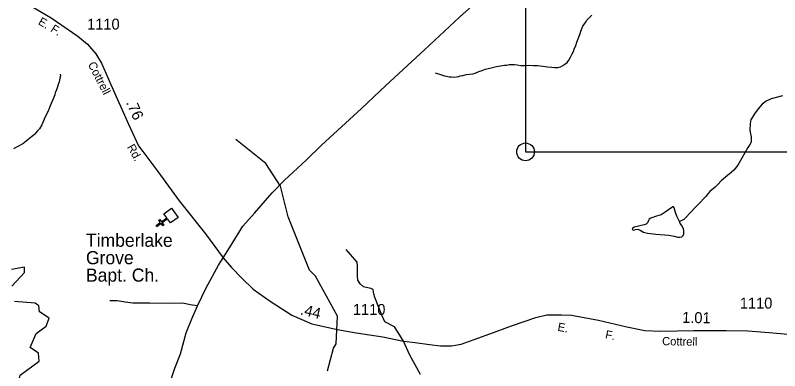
# Model space of a CAD drawing. Extents: x 2126262 to 2293712, y 749403 to 919119.
# Drawn here: x 2194027 to 2202768, y 842370 to 846433 of the extents above; entities that cross this region are included whole.
import ezdxf

# ---------------------------------------------------------------- set-up
doc = ezdxf.new("R2010")
doc.units = 0
for name, color, linetype in [('Exist Cultural Church CELL', 7, 'Continuous'), ('Exist Cultural Church Label', 7, 'Continuous'), ('Exist Hydrographic Misc Water Feature', 7, 'Continuous'), ('Exist Hydrographic Pond Under 1500 Sq Ft', 7, 'Continuous'), ('Exist Road Non-System Type 51', 7, 'Continuous'), ('Exist Road Primary US Attributed', 7, 'Continuous'), ('Exist Road Secondary Mileage Hundredths English Label', 7, 'Continuous'), ('Exist Road Secondary Type 51 Attributed', 7, 'Continuous'), ('Exist Road Secondary Type 51 Label', 7, 'Continuous'), ('Exist Road Secondary Type 51 Number Label', 7, 'Continuous'), ('Map Preparation County Base Positioning Point', 7, 'Continuous'), ('Map Preparation Inset Cut Line', 7, 'Continuous')]:
    doc.layers.add(name, color=color, linetype=linetype)

msp = doc.modelspace()

# ---------------------------------------------------------------- linework, layer by layer
at = {"layer": 'Exist Cultural Church CELL'}
msp.add_lwpolyline([(2195802.3, 844058.7), (2195768.9, 844104.8), (2195707.1, 844060.3), (2195725.9, 844034.3), (2195712.9, 844025), (2195694.2, 844050.9), (2195645.4, 844015.7), (2195636, 844028.7), (2195684.8, 844063.9), (2195666.1, 844089.9), (2195679.1, 844099.2), (2195697.8, 844073.3), (2195759.5, 844117.8), (2195725.9, 844164.6), (2195812.2, 844226.9), (2195888.6, 844121)], close=True, dxfattribs=at)
at = {"layer": 'Exist Hydrographic Misc Water Feature'}
for points in [[(2198826.4, 845773.5), (2198838.3, 845769.6), (2198852.2, 845765.6), (2198876.2, 845759.8), (2198912.3, 845750.1), (2198936.3, 845742.2), (2198956.6, 845738.4), (2198988.6, 845730.6), (2199012.6, 845730.8), (2199036.6, 845727), (2199070.6, 845729.2), (2199100.3, 845733.4), (2199114.3, 845739.4), (2199144.2, 845743.7), (2199186.3, 845755.9), (2199222.3, 845760.2), (2199260.1, 845762.4), (2199286.1, 845770.6), (2199328.2, 845788.9), (2199365.9, 845801.2), (2199397.9, 845815.4), (2199453.6, 845829.7), (2199529.5, 845848.3), (2199621.4, 845861), (2199643.3, 845861.1), (2199675.3, 845869.3), (2199701.4, 845871.4), (2199733.3, 845869.7), (2199765.3, 845865.9), (2199809.2, 845858.2), (2199851.2, 845860.5), (2199897.4, 845862.8), (2199951.3, 845857.2), (2199999.3, 845857.5), (2200059.4, 845849.9), (2200113.3, 845844.3), (2200159.2, 845840.6), (2200191.2, 845836.9), (2200231.2, 845837.1), (2200261.3, 845845.3), (2200289, 845859.5), (2200311, 845873.7), (2200337, 845891.8), (2200354.9, 845918), (2200376.6, 845952.1), (2200394.2, 845990.2), (2200408, 846018.2), (2200417.8, 846046.3), (2200435.6, 846088.5), (2200449.4, 846124.5), (2200470.7, 846182.7), (2200484.6, 846224.8), (2200494.3, 846252.8), (2200508, 846288.9), (2200516, 846309), (2200533.9, 846333.1), (2200547.8, 846351.1), (2200563.6, 846375.3), (2200585.3, 846401.4), (2200619, 846433.6)], [(2194539.6, 845759.9), (2194541.8, 845742), (2194536.1, 845713.9), (2194528.3, 845673.9), (2194516.6, 845641.8), (2194510.5, 845615.8), (2194496.7, 845579.7), (2194483, 845547.6), (2194477.2, 845521.6), (2194461.7, 845485.5), (2194449.8, 845451.4), (2194426.4, 845397.3), (2194402.6, 845335.1), (2194377, 845287), (2194355.2, 845244.8), (2194329.8, 845180.7), (2194302.1, 845136.5), (2194282.2, 845110.3), (2194258.2, 845086.2), (2194244.5, 845070.1), (2194210.9, 845043.9), (2194172.7, 845013.6), (2194149.2, 844995.4), (2194111.2, 844965.2), (2194055.7, 844932.8), (2194007.9, 844904.5)], [(2202798.7, 845513.7), (2202668.4, 845476.8), (2202613, 845449.6), (2202566.3, 845414.9), (2202521.8, 845363.8), (2202478.4, 845305.2), (2202438.2, 845238.9), (2202432.8, 845221.5), (2202428.5, 845191.1), (2202425.2, 845122.2), (2202429.5, 845098.3), (2202441.5, 845042.9), (2202442.6, 845014.7), (2202440.4, 844984.3), (2202421.9, 844946.3), (2202404.6, 844920.2), (2202335.1, 844799.6), (2202288.4, 844719.2), (2202242.3, 844662.4), (2202211.9, 844635.3), (2202169.5, 844601.6), (2202097.9, 844540.7), (2202061, 844498.4), (2202030.6, 844466.9), (2201969.8, 844420.2), (2201951.3, 844396.3), (2201922, 844361.5), (2201834.1, 844270.3), (2201800.8, 844233.9), (2201747.6, 844177.4), (2201691.2, 844118.7), (2201670.6, 844100.3), (2201654.3, 844090.5), (2201622.8, 844075.3)], [(2197598.4, 842368.7), (2197663.4, 842626.5), (2197696.4, 842678.3), (2197711.4, 842992.9), (2197458.4, 843450.9), (2197391.5, 843517.9), (2197145.5, 844129.9), (2197111.4, 844265.1), (2197059.5, 844479.4), (2196891.4, 844738.7), (2196547.5, 845011.5)]]:
    msp.add_lwpolyline(points, dxfattribs=at)
msp.add_lwpolyline([(2201622.8, 844075.3), (2201590.2, 844138.3), (2201576.1, 844177.4), (2201559.8, 844232.8), (2201553.3, 844241.5), (2201545.7, 844242.6), (2201532.7, 844237.1), (2201458.8, 844180.6), (2201412.2, 844153.5), (2201360.1, 844135), (2201295.2, 844113.3), (2201276.8, 844101.3), (2201265.9, 844088.3), (2201256.2, 844062.2), (2201242, 844045.9), (2201219.2, 844036.2), (2201103.1, 844010.1), (2201084.6, 843994.9), (2201082.4, 843985.1), (2201089, 843978.6), (2201098.7, 843976.4), (2201117.2, 843985.1), (2201145.4, 843986.2), (2201172.6, 843975.3), (2201210.6, 843953.6), (2201256.2, 843942.7), (2201352.8, 843931.9), (2201501.5, 843921), (2201561.2, 843909.1), (2201603.6, 843896), (2201623.1, 843895), (2201649.2, 843900.4), (2201664.4, 843914.5), (2201672, 843933), (2201670.9, 843974.2), (2201662.2, 843999.2), (2201643.7, 844035.1), (2201629.6, 844054.6)], close=True, dxfattribs=at)
at = {"layer": 'Exist Hydrographic Pond Under 1500 Sq Ft'}
for points in [[(2193985.4, 843335.8), (2194133.4, 843493.4), (2194133.4, 843552.5), (2193983.4, 843526)], [(2193770.5, 841850.8), (2194028.5, 841934.1), (2194102.5, 842044.1), (2194101.5, 842142.5), (2194059.4, 842225.3), (2194083.4, 842320), (2194299.5, 842479.6), (2194290.5, 842571.6), (2194198.5, 842635.9), (2194263.5, 842795.2), (2194379.5, 842878.1), (2194412.5, 842969.3), (2194303.4, 843043.8), (2194294.4, 843112.8), (2194252.4, 843143.2), (2194019.4, 843161.2)]]:
    msp.add_lwpolyline(points, dxfattribs=at)
at = {"layer": 'Exist Road Non-System Type 51'}
for points in [[(2198466.5, 842707.3), (2198403.2, 842805.1), (2198361.4, 842872.1), (2198252.6, 842927.9), (2198216.3, 843003.3), (2198135.4, 843218.3), (2198124.3, 843268.6), (2198118.7, 843296.5), (2198093.6, 843310.5), (2198009.9, 843330), (2197968.7, 843364.2), (2197942.2, 843406.1), (2197938, 843449.4), (2197939.4, 843515), (2197938, 843569.4), (2197935.3, 843609.9), (2197809, 843754.4)], [(2196110.2, 843111.3), (2196027.4, 843123.9), (2195940.9, 843140.6), (2195807, 843137.8), (2195564.3, 843140.6), (2195369, 843143.4), (2195282.5, 843154.6), (2195190.4, 843168.6), (2195109.5, 843168.6)]]:
    msp.add_lwpolyline(points, dxfattribs=at)
at = {"layer": 'Exist Road Primary US Attributed'}
for points in [[(2196404.3, 843660.6), (2196475.2, 843773.6), (2196629.4, 844022.8), (2196763.3, 844172.1), (2196964.8, 844403.2), (2197105.7, 844548.4), (2197353.3, 844776.6), (2197527.7, 844949.8), (2197987.3, 845366.5), (2198265.6, 845628.3), (2198705.7, 846036.6), (2199105.3, 846411.5), (2199489.6, 846757), (2199808.3, 847057.8), (2200298.6, 847508.1), (2200722, 847891.3), (2201003.1, 848183.8), (2201316.2, 848565.6), (2201604.3, 848957.2), (2201818.6, 849241.1), (2201999.5, 849486.5)], [(2194900, 839388.4), (2194945.4, 839538.8), (2195098.8, 840014.8), (2195249.4, 840475.6), (2195419.5, 841040.7), (2195625.1, 841676), (2195736.8, 842052.9), (2195851.1, 842397.9), (2195915.3, 842562.6), (2195979.5, 842802.8), (2196043.6, 842962), (2196110.2, 843111.3), (2196210.3, 843317.4), (2196349.7, 843576.7), (2196404.3, 843660.6)]]:
    msp.add_lwpolyline(points, dxfattribs=at)
at = {"layer": 'Exist Road Secondary Type 51 Attributed'}
for points in [[(2193959.1, 846699.9), (2194079, 846617.5), (2194215.7, 846532.3), (2194437.5, 846402.5), (2194740.9, 846195.2), (2194852.5, 846103), (2194947.4, 845991.3), (2195012.2, 845884.5), (2195119.6, 845643), (2195319.8, 845190), (2195437, 844940.1), (2195484.4, 844875.9), (2195657.3, 844646.9), (2195900.8, 844311.2), (2196200, 843934.9), (2196404.3, 843660.6)], [(2196404.3, 843660.6), (2196499.2, 843548.9), (2196620.5, 843424.6), (2196746.8, 843301.1), (2196940.6, 843165.7), (2197188.9, 843006.5), (2197418.4, 842905.3), (2197712.7, 842842.5), (2197926.1, 842804.8), (2198230.8, 842759), (2198466.5, 842707.3)], [(2198466.5, 842707.3), (2198598.5, 842691.4), (2198763.8, 842669.7), (2198889.4, 842655.8), (2199014.9, 842655.8), (2199123.7, 842675.3), (2199273, 842727), (2199452.9, 842791.2), (2199698.9, 842883), (2199978.6, 842980), (2200105.5, 843009.3), (2200274.3, 843009.3), (2200387.3, 843006.5), (2200696.3, 842948.6), (2201018.5, 842871.8), (2201224.9, 842829.9), (2201403.5, 842821.5), (2201785.7, 842829.9), (2202153.9, 842829.9), (2202403.2, 842827.1), (2202646, 842807.6), (2202860.8, 842788)], [(2198658.4, 842325.7), (2198537.7, 842548.4), (2198466.5, 842707.3)]]:
    msp.add_lwpolyline(points, dxfattribs=at)
at = {"layer": 'Map Preparation County Base Positioning Point'}
msp.add_line((2199861.2, 844871.7), (2199861.2, 844871.7), dxfattribs=at)
msp.add_circle((2199861.2, 844871.7), 101.2, dxfattribs=at)
at = {"layer": 'Map Preparation Inset Cut Line'}
msp.add_lwpolyline([(2221398.3, 867008), (2199861.2, 867008), (2199861.2, 844871.7), (2221398.3, 844871.7)], close=True, dxfattribs=at)

# ---------------------------------------------------------------- texts
at = {"layer": 'Exist Cultural Church Label'}
for s, p in [('Timberlake', (2194834.6, 843786.3)), ('Grove', (2194834.6, 843587.1)), ('Bapt. Ch.', (2194834.6, 843387.9))]:
    msp.add_text(s, height=150, dxfattribs=at).set_placement(p)
at = {"layer": 'Exist Road Secondary Mileage Hundredths English Label'}
for s, rotation, p in [('.76', 293.63346, (2195291.6, 845435.3)), ('.44', 346.3402, (2197277.9, 843014.7)), ('1.01', 359.16999, (2201651.3, 842916.8))]:
    msp.add_text(s, height=125, rotation=rotation, dxfattribs=at).set_placement(p)
at = {"layer": 'Exist Road Secondary Type 51 Label'}
for s, rotation, p in [('E.', 329.19962, (2194280.2, 846334.4)), ('F.', 326.91642, (2194422.1, 846254.4)), ('Cottrell', 297.21597, (2194854, 845872.1)), ('Rd.', 298.8255, (2195301.8, 844927.8)), ('E.', 349.64637, (2200222.6, 842827.7)), ('F.', 348.67218, (2200766.6, 842741.8)), ('Cottrell', 359.17494, (2201423, 842661.1))]:
    msp.add_text(s, height=95, rotation=rotation, dxfattribs=at).set_placement(p)
at = {"layer": 'Exist Road Secondary Type 51 Number Label'}
for p in [(2194848, 846269.3), (2202311.7, 843080.3), (2197887.2, 843007.7)]:
    msp.add_text('1110', height=125, dxfattribs=at).set_placement(p)

doc.saveas('drawing.dxf')
